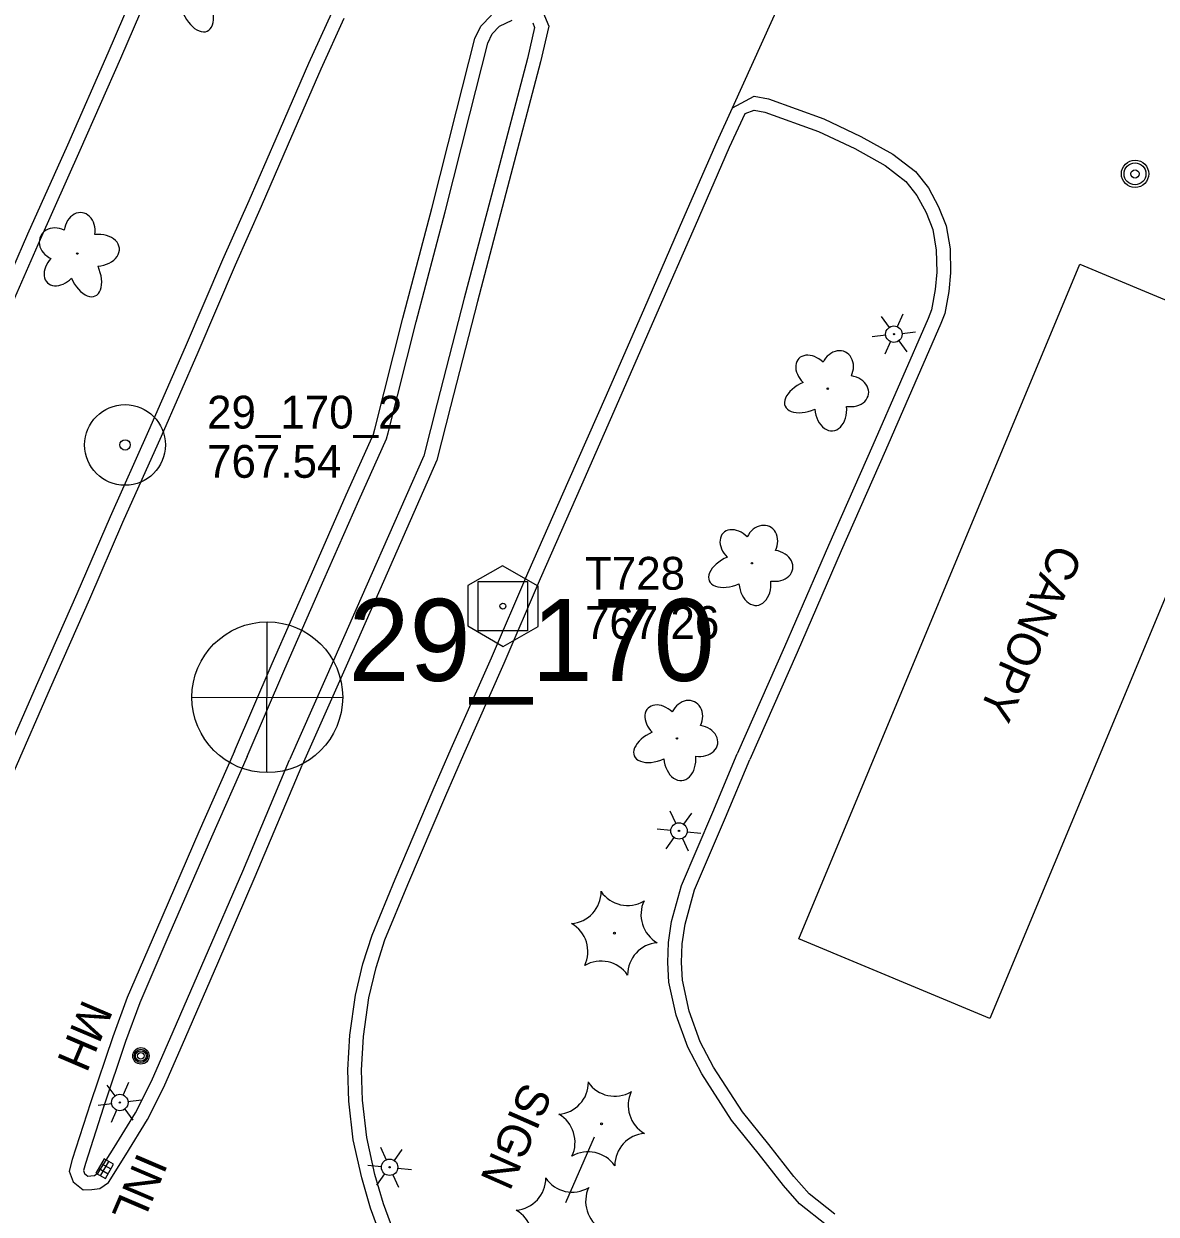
# Model space of a CAD drawing. Extents: x 589250 to 1188077, y 162953 to 363065.
# Drawn here: x 594846.6 to 595053.6, y 185212.4 to 185430 of the extents above; entities that cross this region are included whole.
import ezdxf

# ---------------------------------------------------------------- set-up
doc = ezdxf.new("R2010")
doc.units = 0
for name, color, linetype in [('E_BLD_HvyDash', 7, 'Continuous'), ('E_BLD_Text', 7, 'Continuous'), ('E_DRN', 7, 'Continuous'), ('E_DRN_Text', 7, 'Continuous'), ('E_DWY', 7, 'Continuous'), ('E_LAND_Vegetation', 7, 'Continuous'), ('E_LTG', 7, 'Continuous'), ('E_MAP_Control', 7, 'Continuous'), ('E_MAP_PassPoints', 7, 'Continuous'), ('E_MAP_PhotoCenter', 7, 'Continuous'), ('E_MISCPROP', 7, 'Continuous'), ('E_RDWY', 7, 'Continuous'), ('E_RDWY_C_and_G', 7, 'Continuous'), ('E_SGN', 7, 'Continuous'), ('E_SGN_Text', 7, 'Continuous'), ('E_UTL_MH', 7, 'Continuous'), ('E_UTL_MH_Text', 7, 'Continuous')]:
    doc.layers.add(name, color=color, linetype=linetype)

msp = doc.modelspace()

# ---------------------------------------------------------------- linework, layer by layer
at = {"layer": 'E_BLD_HvyDash'}
for p, q in [((594988.25, 185262.72), (595039.61, 185386.09)), ((595039.61, 185386.09), (595074.54, 185371.55)), ((595074.54, 185371.55), (595023.19, 185248.18)), ((595023.19, 185248.18), (594988.25, 185262.72))]:
    msp.add_line(p, q, dxfattribs=at)
at = {"layer": 'E_DRN'}
for p, q in [((594861.29, 185222.53), (594859.79, 185219.93)), ((594860.29, 185220.8), (594862.03, 185219.8)), ((594860.66, 185219.43), (594862.15, 185222.03)), ((594860.79, 185221.66), (594862.52, 185220.67)), ((594863.02, 185221.54), (594861.29, 185222.53)), ((594861.53, 185218.93), (594863.02, 185221.54)), ((594859.79, 185219.93), (594861.53, 185218.93))]:
    msp.add_line(p, q, dxfattribs=at)
at = {"layer": 'E_DWY'}
for p, q in [((594870.48, 185444.39), (594862, 185424.67)), ((594872.73, 185443.29), (594864.29, 185423.67)), ((594862, 185424.67), (594854.59, 185407.87)), ((594864.29, 185423.67), (594856.88, 185406.86)), ((594976.18, 185414.69), (594980.1, 185416.81)), ((594980.1, 185416.81), (594982.75, 185416.31)), ((594982.75, 185416.31), (594992.84, 185412.68)), ((594978.45, 185413.64), (594980.14, 185414.26)), ((594980.14, 185414.26), (594982.09, 185413.89)), ((594982.09, 185413.89), (594991.88, 185410.37)), ((594992.84, 185412.68), (594999.64, 185409.46)), ((594991.88, 185410.37), (594998.49, 185407.23)), ((594854.59, 185407.87), (594847.33, 185391.6)), ((594999.64, 185409.46), (595005.46, 185406.21)), ((594856.88, 185406.86), (594849.62, 185390.59)), ((594998.49, 185407.23), (595004.08, 185404.12)), ((595005.46, 185406.21), (595009.58, 185403.03)), ((595004.08, 185404.12), (595007.81, 185401.24)), ((595009.58, 185403.03), (595011.95, 185400.03)), ((595007.81, 185401.24), (595009.86, 185398.65)), ((595011.95, 185400.03), (595013.82, 185396.6)), ((595009.86, 185398.65), (595011.55, 185395.54)), ((595011.55, 185395.54), (595012.78, 185392.45)), ((595013.82, 185396.6), (595015.2, 185393.12)), ((595015.2, 185393.12), (595015.91, 185388.87)), ((594847.33, 185391.6), (594840.53, 185376.01)), ((594849.62, 185390.59), (594842.82, 185375.01)), ((595012.78, 185392.45), (595013.41, 185388.64)), ((595013.41, 185388.64), (595013.5, 185384.63)), ((595015.91, 185388.87), (595016, 185384.54)), ((595013.5, 185384.63), (595013.19, 185381.45)), ((595016, 185384.54), (595015.67, 185381.11)), ((595013.19, 185381.45), (595012.54, 185377.77)), ((595015.67, 185381.11), (595014.95, 185377.09)), ((595012.54, 185377.77), (595011.92, 185376.17)), ((595011.92, 185376.17), (595001.8, 185353)), ((595014.23, 185375.22), (595004.09, 185352)), ((595014.95, 185377.09), (595014.23, 185375.22)), ((595001.8, 185353), (594993.71, 185334.67)), ((595004.09, 185352), (594996, 185333.67)), ((594993.71, 185334.67), (594985.68, 185316.13)), ((594996, 185333.67), (594987.97, 185315.12)), ((594985.68, 185316.13), (594977.02, 185296.56)), ((594987.97, 185315.12), (594979.31, 185295.55)), ((594972.59, 185285.91), (594977.02, 185296.56)), ((594974.89, 185284.93), (594979.31, 185295.55)), ((594966.84, 185272.52), (594972.59, 185285.91)), ((594969.21, 185271.69), (594974.89, 185284.93)), ((594965.03, 185265.93), (594966.84, 185272.52)), ((594967.48, 185265.42), (594969.21, 185271.69)), ((594964.48, 185262.08), (594965.03, 185265.93)), ((594966.98, 185261.86), (594967.48, 185265.42)), ((594964.35, 185258.42), (594964.48, 185262.08)), ((594966.85, 185258.43), (594966.98, 185261.86)), ((594964.52, 185254.84), (594964.35, 185258.42)), ((594967.01, 185255.17), (594966.85, 185258.43)), ((594965.85, 185248.81), (594964.52, 185254.84)), ((594968.25, 185249.5), (594967.01, 185255.17)), ((594970.27, 185243.93), (594968.25, 185249.5)), ((594967.97, 185242.92), (594965.85, 185248.81)), ((594970.55, 185238.04), (594967.97, 185242.92)), ((594972.71, 185239.31), (594970.27, 185243.93)), ((594977.99, 185231.09), (594972.71, 185239.31)), ((594975.96, 185229.62), (594970.55, 185238.04)), ((594980.84, 185223.59), (594975.96, 185229.62)), ((594982.79, 185225.14), (594977.99, 185231.09)), ((594987.38, 185219.27), (594982.79, 185225.14)), ((594985.45, 185217.67), (594980.84, 185223.59)), ((594990.16, 185216.1), (594987.38, 185219.27)), ((594988.43, 185214.29), (594985.45, 185217.67)), ((594993.33, 185210.38), (594988.43, 185214.29)), ((594994.84, 185212.38), (594990.16, 185216.1))]:
    msp.add_line(p, q, dxfattribs=at)
at = {"layer": 'E_LAND_Vegetation'}
for centre, radius in [((594856.41, 185388.04), 0.128), ((594993.57, 185363.33), 0.128), ((594979.71, 185331.41), 0.128), ((594966, 185299.39), 0.128), ((594954.57, 185263.79), 0.167), ((594952.23, 185228.92), 0.167)]:
    msp.add_circle(centre, radius, dxfattribs=at)
for centre, radius, start, end in [((594946.26, 185271.41), 5.9, 274.5821, 0.347), ((594956.99, 185274.74), 5.9, 214.5775, 300.3424), ((594965.33, 185267.17), 5.9, 154.5821, 240.347), ((594943.82, 185260.4), 5.9, 334.5821, 60.347), ((594962.88, 185256.16), 5.9, 94.5821, 180.347), ((594952.12, 185252.77), 5.91, 34.6219, 120.298), ((594943.93, 185236.54), 5.9, 274.5821, 0.347), ((594954.65, 185239.87), 5.9, 214.5775, 300.3424), ((594962.99, 185232.3), 5.9, 154.5821, 240.347), ((594941.48, 185225.54), 5.9, 334.5821, 60.347), ((594960.54, 185221.3), 5.9, 94.5821, 180.347), ((594949.78, 185217.9), 5.91, 34.6219, 120.298), ((594936.14, 185219.01), 5.9, 274.5821, 0.347), ((594946.87, 185222.34), 5.9, 214.5775, 300.3424), ((594955.21, 185214.77), 5.9, 154.5821, 240.347), ((594933.7, 185208), 5.9, 334.5821, 60.347)]:
    msp.add_arc(centre, radius, start, end, dxfattribs=at)
for centre, major_axis, ratio in [((594878.2, 185433.04), (-1.94, 4.34), 0.560249), ((594856.81, 185391.93), (-0.52, -3.58), 0.782863), ((594852.8, 185389.73), (3.13, -1.45), 0.832022), ((594859.89, 185388.61), (-4.2, -0.41), 0.691916), ((594853.46, 185385.32), (2.51, 2.61), 0.716896), ((594857.76, 185384.62), (-1.94, 4.34), 0.560249), ((594990.88, 185366.31), (2.59, -2.54), 0.716896), ((594995.29, 185366.92), (-1.49, -3.11), 0.832022), ((594990.13, 185362.02), (4.36, 1.89), 0.560249), ((594997.45, 185362.89), (-3.57, 0.56), 0.782863), ((594994.1, 185359.84), (-0.36, 4.21), 0.691916), ((594981.44, 185335), (-1.49, -3.11), 0.832022), ((594977.03, 185334.39), (2.59, -2.54), 0.716896), ((594976.28, 185330.09), (4.36, 1.89), 0.560249), ((594983.6, 185330.96), (-3.57, 0.56), 0.782863), ((594980.25, 185327.92), (-0.36, 4.21), 0.691916), ((594963.31, 185302.37), (2.59, -2.54), 0.716896), ((594967.72, 185302.98), (-1.49, -3.11), 0.832022), ((594969.88, 185298.94), (-3.57, 0.56), 0.782863), ((594962.56, 185298.07), (4.36, 1.89), 0.560249), ((594966.53, 185295.9), (-0.36, 4.21), 0.691916)]:
    msp.add_ellipse(centre, major_axis=major_axis, ratio=ratio, start_param=1.570796, end_param=4.712389, dxfattribs=at)
at = {"layer": 'E_LTG'}
for p, q in [((595003.31, 185376.54), (595004.77, 185374.52)), ((595007.29, 185376.95), (595006.27, 185374.67)), ((595001.67, 185372.89), (595004.16, 185373.15)), ((595007.14, 185373.45), (595009.63, 185373.71)), ((595005.04, 185371.93), (595004.01, 185369.65)), ((595006.53, 185372.09), (595007.99, 185370.06)), ((594964.73, 185286.12), (594965.77, 185283.84)), ((594967.26, 185283.69), (594968.71, 185285.73)), ((594962.4, 185282.87), (594964.89, 185282.62)), ((594967.88, 185282.33), (594970.37, 185282.08)), ((594964.05, 185279.22), (594965.51, 185281.25)), ((594967, 185281.11), (594968.03, 185278.83)), ((594861.78, 185236.02), (594863.28, 185234.02)), ((594865.75, 185236.5), (594864.77, 185234.2)), ((594860.21, 185232.34), (594862.69, 185232.64)), ((594865.08, 185231.62), (594866.58, 185229.62)), ((594865.67, 185233), (594868.15, 185233.3)), ((594863.59, 185231.44), (594862.61, 185229.14)), ((594911.83, 185224.63), (594912.86, 185222.35)), ((594914.35, 185222.2), (594915.81, 185224.24)), ((594909.5, 185221.38), (594911.99, 185221.13)), ((594914.97, 185220.84), (594917.46, 185220.59)), ((594911.15, 185217.73), (594912.61, 185219.77)), ((594914.1, 185219.62), (594915.13, 185217.34))]:
    msp.add_line(p, q, dxfattribs=at)
for centre, radius in [((595005.65, 185373.3), 1.5), ((595005.65, 185373.3), 0.125), ((594966.38, 185282.47), 1.5), ((594966.38, 185282.47), 0.125), ((594864.18, 185232.82), 1.5), ((594864.18, 185232.82), 0.125), ((594913.48, 185220.99), 1.5), ((594913.48, 185220.99), 0.125)]:
    msp.add_circle(centre, radius, dxfattribs=at)
at = {"layer": 'E_MAP_Control'}
for p, q in [((594929.69, 185319.07), (594929.69, 185328.07)), ((594929.69, 185328.07), (594938.69, 185328.07)), ((594929.69, 185319.07), (594929.69, 185328.07)), ((594929.69, 185328.07), (594938.69, 185328.07)), ((594938.69, 185328.07), (594938.69, 185319.07)), ((594938.69, 185328.07), (594938.69, 185319.07)), ((594938.69, 185319.07), (594929.69, 185319.07)), ((594938.69, 185319.07), (594929.69, 185319.07))]:
    msp.add_line(p, q, dxfattribs=at)
msp.add_lwpolyline([(594927.78, 185327.34), (594927.78, 185319.95), (594934.23, 185316.22), (594940.63, 185319.88), (594940.63, 185327.21), (594934.11, 185330.94)], close=True, dxfattribs=at)
msp.add_lwpolyline([(594927.78, 185327.34), (594927.78, 185319.95), (594934.23, 185316.22), (594940.63, 185319.88), (594940.63, 185327.21), (594934.11, 185330.94)], close=True, dxfattribs=at)
msp.add_circle((594934.19, 185323.57), 0.546, dxfattribs=at)
msp.add_circle((594934.19, 185323.57), 0.546, dxfattribs=at)
at = {"layer": 'E_MAP_PassPoints'}
for radius in [7.38, 7.38, 0.945, 0.945]:
    msp.add_circle((594865.13, 185353.05), radius, dxfattribs=at)
at = {"layer": 'E_MAP_PhotoCenter'}
for p, q in [((594891.07, 185320.72), (594891.01, 185293.31)), ((594891.07, 185320.72), (594891.01, 185293.31)), ((594877.39, 185306.91), (594904.84, 185306.9)), ((594877.39, 185306.91), (594904.84, 185306.9))]:
    msp.add_line(p, q, dxfattribs=at)
msp.add_circle((594891.13, 185306.92), 13.78, dxfattribs=at)
msp.add_circle((594891.13, 185306.92), 13.78, dxfattribs=at)
at = {"layer": 'E_MISCPROP'}
for radius in [2.5, 2, 0.75]:
    msp.add_circle((595049.73, 185402.6), radius, dxfattribs=at)
at = {"layer": 'E_RDWY'}
msp.add_line((594976.18, 185414.69), (594993.66, 185453.45), dxfattribs=at)
at = {"layer": 'E_RDWY_C_and_G'}
for p, q in [((594898.7, 185422.86), (594902.91, 185432.05)), ((594941.49, 185432.26), (594942.6, 185429.62)), ((594900.98, 185421.84), (594905.2, 185431.05)), ((594929.08, 185427.38), (594930.15, 185429.63)), ((594930.15, 185429.63), (594932.1, 185431.65)), ((594932.23, 185428.18), (594933.59, 185429.59)), ((594933.59, 185429.59), (594935.89, 185430.71)), ((594939.65, 185430.19), (594939.98, 185429.39)), ((594942.6, 185429.62), (594941.08, 185423.08)), ((594931.45, 185426.53), (594932.23, 185428.18)), ((594939.98, 185429.39), (594938.66, 185423.68)), ((594925.72, 185414.15), (594929.08, 185427.38)), ((594928.14, 185413.53), (594931.45, 185426.53)), ((594938.66, 185423.68), (594932.63, 185400.81)), ((594941.08, 185423.08), (594935.05, 185400.18)), ((594892.74, 185409.1), (594898.7, 185422.86)), ((594895.03, 185408.11), (594900.98, 185421.84)), ((594973.33, 185408.52), (594976.18, 185414.69)), ((594921.19, 185396.3), (594925.72, 185414.15)), ((594923.61, 185395.67), (594928.14, 185413.53)), ((594975.61, 185407.5), (594978.45, 185413.64)), ((594887.8, 185397.71), (594892.74, 185409.1)), ((594890.09, 185396.7), (594895.03, 185408.11)), ((594967.09, 185394.19), (594973.33, 185408.52)), ((594969.38, 185393.19), (594975.61, 185407.5)), ((594932.63, 185400.81), (594927.13, 185379.9)), ((594935.05, 185400.18), (594929.55, 185379.27)), ((594883, 185386.95), (594887.8, 185397.71)), ((594885.29, 185385.95), (594890.09, 185396.7)), ((594915.91, 185376.2), (594921.19, 185396.3)), ((594918.33, 185375.58), (594923.61, 185395.67)), ((594960.11, 185378.17), (594967.09, 185394.19)), ((594962.4, 185377.17), (594969.38, 185393.19)), ((594876.21, 185370.99), (594883, 185386.95)), ((594878.5, 185369.99), (594885.29, 185385.95)), ((594927.13, 185379.9), (594922.18, 185360.69)), ((594929.55, 185379.27), (594924.6, 185360.07)), ((594953.13, 185362.16), (594960.11, 185378.17)), ((594910.81, 185355.91), (594915.91, 185376.2)), ((594913.22, 185355.24), (594918.33, 185375.58)), ((594955.41, 185361.16), (594962.4, 185377.17)), ((594869.49, 185355.66), (594876.21, 185370.99)), ((594871.78, 185354.64), (594878.5, 185369.99)), ((594946.33, 185346.75), (594953.13, 185362.16)), ((594922.18, 185360.69), (594919.75, 185351.07)), ((594924.6, 185360.07), (594922.13, 185350.25)), ((594948.62, 185345.75), (594955.41, 185361.16)), ((594862.45, 185339.94), (594869.49, 185355.66)), ((594910.55, 185355.04), (594910.81, 185355.91)), ((594864.74, 185338.93), (594871.78, 185354.64)), ((594905.57, 185343.9), (594910.55, 185355.04)), ((594907.85, 185342.89), (594912.9, 185354.17)), ((594912.9, 185354.17), (594913.22, 185355.24)), ((594919.75, 185351.07), (594910.07, 185329.11)), ((594922.13, 185350.25), (594912.36, 185328.1)), ((594938.77, 185329.6), (594946.33, 185346.75)), ((594941.07, 185328.6), (594948.62, 185345.75)), ((594899.2, 185329.39), (594905.57, 185343.9)), ((594901.49, 185328.38), (594907.85, 185342.89)), ((594856.39, 185325.91), (594862.45, 185339.94)), ((594858.68, 185324.91), (594864.74, 185338.93)), ((594932.12, 185314.14), (594938.77, 185329.6)), ((594892.05, 185313.09), (594899.2, 185329.39)), ((594894.34, 185312.09), (594901.49, 185328.38)), ((594910.07, 185329.11), (594903.49, 185314.16)), ((594912.36, 185328.1), (594905.78, 185313.15)), ((594934.41, 185313.14), (594941.07, 185328.6)), ((594849.21, 185309.64), (594856.39, 185325.91)), ((594851.5, 185308.64), (594858.68, 185324.91)), ((594885.15, 185297.07), (594892.05, 185313.09)), ((594887.44, 185296.08), (594894.34, 185312.09)), ((594903.49, 185314.16), (594895.21, 185295.5)), ((594905.78, 185313.15), (594897.49, 185294.49)), ((594924.76, 185297.55), (594932.12, 185314.14)), ((594927.04, 185296.54), (594934.41, 185313.14)), ((594842.58, 185294.42), (594849.21, 185309.64)), ((594844.87, 185293.43), (594851.5, 185308.64)), ((594885.15, 185297.07), (594878.63, 185282.34)), ((594921.47, 185289.97), (594924.76, 185297.55)), ((594887.44, 185296.08), (594880.92, 185281.35)), ((594886.64, 185275.11), (594895.21, 185295.5)), ((594923.76, 185288.98), (594927.04, 185296.54)), ((594888.93, 185274.12), (594897.49, 185294.49)), ((594914.53, 185273.63), (594921.47, 185289.97)), ((594916.83, 185272.67), (594923.76, 185288.98)), ((594878.63, 185282.34), (594870.86, 185264.4)), ((594880.92, 185281.35), (594873.16, 185263.41)), ((594879.78, 185259.29), (594886.64, 185275.11)), ((594882.07, 185258.3), (594888.93, 185274.12)), ((594910.27, 185263.4), (594914.53, 185273.63)), ((594912.62, 185262.54), (594916.83, 185272.67)), ((594870.86, 185264.4), (594865.54, 185252)), ((594873.16, 185263.41), (594867.86, 185251.07)), ((594908.62, 185258.18), (594910.27, 185263.4)), ((594911.03, 185257.51), (594912.62, 185262.54)), ((594873.93, 185245.8), (594879.78, 185259.29)), ((594876.22, 185244.8), (594882.07, 185258.3)), ((594907.24, 185252.43), (594908.62, 185258.18)), ((594909.7, 185251.97), (594911.03, 185257.51)), ((594865.54, 185252), (594862.87, 185244.81)), ((594906.23, 185245.16), (594907.24, 185252.43)), ((594908.72, 185244.92), (594909.7, 185251.97)), ((594867.86, 185251.07), (594865.23, 185243.97)), ((594862.87, 185244.81), (594858.83, 185232.74)), ((594869.97, 185236.71), (594873.93, 185245.8)), ((594872.23, 185235.65), (594876.22, 185244.8)), ((594905.86, 185238.8), (594906.23, 185245.16)), ((594908.36, 185238.76), (594908.72, 185244.92)), ((594865.23, 185243.97), (594861.2, 185231.96)), ((594906.04, 185233.05), (594905.86, 185238.8)), ((594908.53, 185233.23), (594908.36, 185238.76)), ((594867.06, 185230.91), (594869.97, 185236.71)), ((594869.24, 185229.7), (594872.23, 185235.65)), ((594858.83, 185232.74), (594855.49, 185222.38)), ((594861.2, 185231.96), (594857.88, 185221.66)), ((594906.85, 185226), (594906.04, 185233.05)), ((594909.32, 185226.42), (594908.53, 185233.23)), ((594863.17, 185224.61), (594867.06, 185230.91)), ((594865.28, 185223.28), (594869.24, 185229.7)), ((594908.38, 185219.05), (594906.85, 185226)), ((594910.81, 185219.66), (594909.32, 185226.42)), ((594860.21, 185219.95), (594863.17, 185224.61)), ((594862.08, 185218.22), (594865.28, 185223.28)), ((594855.49, 185222.38), (594854.91, 185220.29)), ((594857.88, 185221.66), (594857.53, 185220.41)), ((594854.91, 185220.29), (594855.65, 185218.32)), ((594857.53, 185220.41), (594857.75, 185219.84)), ((594857.75, 185219.84), (594858.33, 185219.38)), ((594858.33, 185219.38), (594858.9, 185219.39)), ((594858.9, 185219.39), (594859.57, 185219.48)), ((594859.57, 185219.48), (594860.21, 185219.95)), ((594909.98, 185213.5), (594908.38, 185219.05)), ((594912.36, 185214.28), (594910.81, 185219.66)), ((594855.65, 185218.32), (594857.47, 185216.87)), ((594857.47, 185216.87), (594859.07, 185216.89)), ((594859.07, 185216.89), (594860.53, 185217.08)), ((594860.53, 185217.08), (594862.08, 185218.22)), ((594914.51, 185208.49), (594912.36, 185214.28)), ((594912.2, 185207.53), (594909.98, 185213.5))]:
    msp.add_line(p, q, dxfattribs=at)
at = {"layer": 'E_SGN'}
msp.add_line((594950.86, 185226.49), (594945.62, 185214.5), dxfattribs=at)
at = {"layer": 'E_UTL_MH'}
for centre, radius in [((594868.03, 185241.35), 1.5), ((594868.03, 185241.34), 1.22), ((594868.02, 185241.33), 0.968), ((594868, 185241.34), 0.605)]:
    msp.add_circle(centre, radius, dxfattribs=at)

# ---------------------------------------------------------------- texts
at = {"layer": 'E_BLD_Text'}
msp.add_text('CANOPY', height=6, rotation=246.1305, dxfattribs=at).set_placement((595034.8, 185335.27))
at = {"layer": 'E_DRN_Text'}
msp.add_text('INL', height=6, rotation=246.8843, dxfattribs=at).set_placement((594867.53, 185223.93))
at = {"layer": 'E_MAP_Control'}
for s, p in [('T728', (594949.2, 185326.58)), ('T728', (594949.2, 185326.58)), ('767.26', (594949.2, 185317.58)), ('767.26', (594949.2, 185317.58))]:
    msp.add_text(s, height=6, dxfattribs=at).set_placement(p)
at = {"layer": 'E_MAP_PassPoints'}
for s, p in [('29_170_2', (594880.13, 185356.04)), ('29_170_2', (594880.13, 185356.04)), ('767.54', (594880.13, 185347.04)), ('767.54', (594880.13, 185347.04))]:
    msp.add_text(s, height=6, dxfattribs=at).set_placement(p)
at = {"layer": 'E_MAP_PhotoCenter'}
msp.add_text('29_170', height=15, dxfattribs=at).set_placement((594905.98, 185309.9))
msp.add_text('29_170', height=15, dxfattribs=at).set_placement((594905.98, 185309.9))
at = {"layer": 'E_SGN_Text'}
msp.add_text('SIGN', height=6, rotation=246.1842, dxfattribs=at).set_placement((594937.88, 185236.82))
at = {"layer": 'E_UTL_MH_Text'}
msp.add_text('MH', height=6, rotation=246.8843, dxfattribs=at).set_placement((594857.5, 185251.92))

doc.saveas('drawing.dxf')
